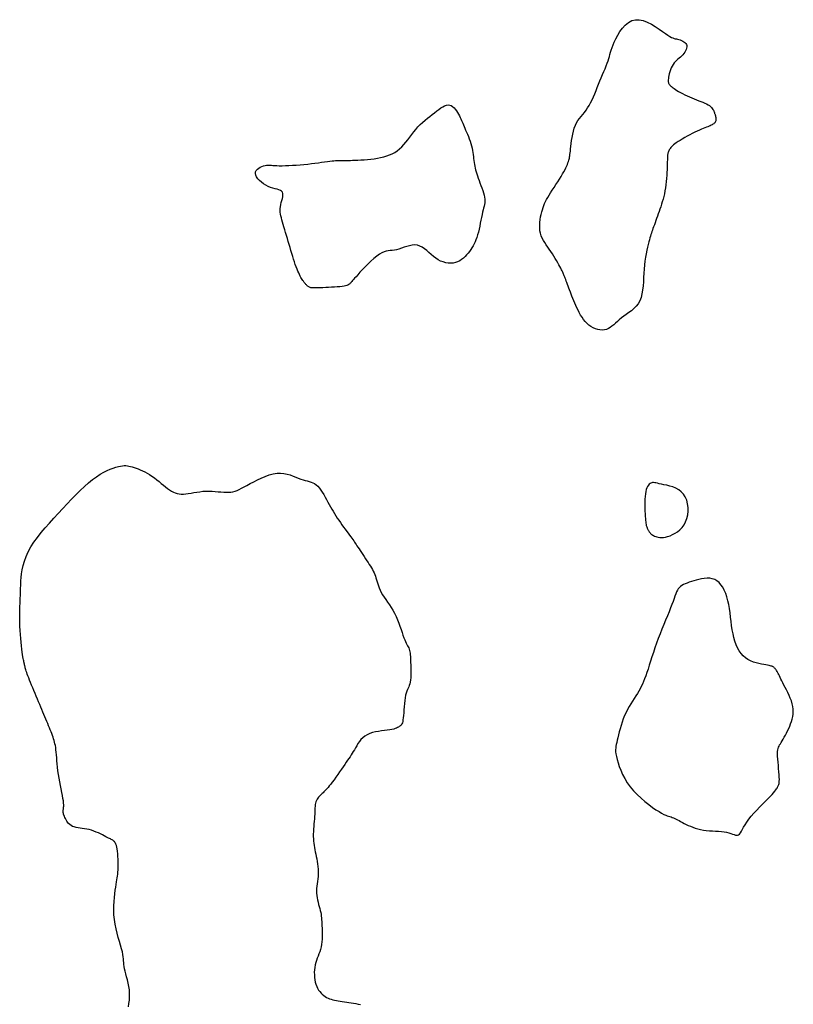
# Model space of a CAD drawing. Header units: millimetres. Extents: x 32690613 to 32693367, y 5343692 to 5344708.
# Tile 792 of 1009: x 32693305 to 32693325, y 5344014 to 5344041. Entities that reach past the tile are written whole.
import ezdxf

# ---------------------------------------------------------------- set-up
doc = ezdxf.new("R2010")
doc.units = ezdxf.units.MM
doc.header["$LTSCALE"] = 20
doc.layers.add('02-DGM_HL_493.00', color=102, linetype='Continuous')

msp = doc.modelspace()

# ---------------------------------------------------------------- linework, layer by layer
at = {"layer": '02-DGM_HL_493.00', "elevation": 493, "flags": 128}
for points in [[(32693319.66, 5344032.886), (32693319.63, 5344032.95), (32693319.602, 5344033.014), (32693319.576, 5344033.076), (32693319.551, 5344033.137), (32693319.527, 5344033.197), (32693319.505, 5344033.255), (32693319.483, 5344033.312), (32693319.462, 5344033.367), (32693319.442, 5344033.42), (32693319.423, 5344033.471), (32693319.405, 5344033.519), (32693319.388, 5344033.565), (32693319.372, 5344033.608), (32693319.357, 5344033.647), (32693319.343, 5344033.684), (32693319.331, 5344033.716), (32693319.32, 5344033.745), (32693319.309, 5344033.772), (32693319.299, 5344033.797), (32693319.288, 5344033.823), (32693319.277, 5344033.849), (32693319.263, 5344033.879), (32693319.246, 5344033.912), (32693319.226, 5344033.951), (32693319.203, 5344033.996), (32693319.176, 5344034.046), (32693319.145, 5344034.101), (32693319.112, 5344034.159), (32693319.076, 5344034.22), (32693319.038, 5344034.282), (32693318.998, 5344034.344), (32693318.957, 5344034.406), (32693318.915, 5344034.466), (32693318.872, 5344034.525), (32693318.831, 5344034.584), (32693318.791, 5344034.643), (32693318.755, 5344034.703), (32693318.723, 5344034.764), (32693318.697, 5344034.828), (32693318.677, 5344034.895), (32693318.664, 5344034.966), (32693318.657, 5344035.039), (32693318.657, 5344035.114), (32693318.661, 5344035.189), (32693318.67, 5344035.263), (32693318.682, 5344035.336), (32693318.696, 5344035.406), (32693318.712, 5344035.471), (32693318.728, 5344035.532), (32693318.746, 5344035.589), (32693318.766, 5344035.643), (32693318.788, 5344035.697), (32693318.813, 5344035.75), (32693318.842, 5344035.805), (32693318.874, 5344035.862), (32693318.911, 5344035.924), (32693318.952, 5344035.99), (32693318.997, 5344036.061), (32693319.045, 5344036.134), (32693319.094, 5344036.209), (32693319.142, 5344036.284), (32693319.189, 5344036.357), (32693319.233, 5344036.427), (32693319.274, 5344036.494), (32693319.309, 5344036.555), (32693319.339, 5344036.612), (32693319.365, 5344036.663), (32693319.386, 5344036.71), (32693319.404, 5344036.753), (32693319.419, 5344036.793), (32693319.432, 5344036.829), (32693319.442, 5344036.862), (32693319.45, 5344036.892), (32693319.457, 5344036.922), (32693319.463, 5344036.952), (32693319.468, 5344036.985), (32693319.473, 5344037.021), (32693319.478, 5344037.063), (32693319.484, 5344037.112), (32693319.49, 5344037.17), (32693319.497, 5344037.237), (32693319.505, 5344037.313), (32693319.516, 5344037.395), (32693319.529, 5344037.48), (32693319.546, 5344037.566), (32693319.566, 5344037.651), (32693319.59, 5344037.732), (32693319.618, 5344037.807), (32693319.651, 5344037.875), (32693319.689, 5344037.937), (32693319.729, 5344037.994), (32693319.772, 5344038.048), (32693319.817, 5344038.101), (32693319.862, 5344038.155), (32693319.906, 5344038.212), (32693319.949, 5344038.273), (32693319.99, 5344038.341), (32693320.029, 5344038.413), (32693320.067, 5344038.491), (32693320.104, 5344038.572), (32693320.14, 5344038.656), (32693320.175, 5344038.742), (32693320.21, 5344038.829), (32693320.246, 5344038.916), (32693320.282, 5344039.003), (32693320.318, 5344039.089), (32693320.353, 5344039.172), (32693320.388, 5344039.254), (32693320.42, 5344039.332), (32693320.45, 5344039.407), (32693320.477, 5344039.478), (32693320.5, 5344039.544), (32693320.519, 5344039.605), (32693320.535, 5344039.663), (32693320.55, 5344039.719), (32693320.566, 5344039.776), (32693320.584, 5344039.836), (32693320.606, 5344039.9), (32693320.633, 5344039.971), (32693320.668, 5344040.051), (32693320.71, 5344040.141), (32693320.761, 5344040.236), (32693320.821, 5344040.332), (32693320.888, 5344040.424), (32693320.964, 5344040.507), (32693321.047, 5344040.576), (32693321.137, 5344040.627), (32693321.235, 5344040.653), (32693321.339, 5344040.652), (32693321.448, 5344040.628), (32693321.558, 5344040.586), (32693321.667, 5344040.53), (32693321.773, 5344040.466), (32693321.873, 5344040.4), (32693321.965, 5344040.336), (32693322.045, 5344040.28), (32693322.112, 5344040.235), (32693322.167, 5344040.201), (32693322.212, 5344040.177), (32693322.25, 5344040.16), (32693322.283, 5344040.148), (32693322.313, 5344040.139), (32693322.342, 5344040.133), (32693322.372, 5344040.126), (32693322.405, 5344040.117), (32693322.44, 5344040.106), (32693322.476, 5344040.092), (32693322.511, 5344040.076), (32693322.543, 5344040.058), (32693322.572, 5344040.036), (32693322.595, 5344040.012), (32693322.612, 5344039.984), (32693322.621, 5344039.953), (32693322.623, 5344039.92), (32693322.618, 5344039.885), (32693322.607, 5344039.848), (32693322.591, 5344039.812), (32693322.57, 5344039.775), (32693322.544, 5344039.74), (32693322.516, 5344039.706), (32693322.485, 5344039.675), (32693322.451, 5344039.645), (32693322.417, 5344039.616), (32693322.382, 5344039.586), (32693322.347, 5344039.556), (32693322.314, 5344039.522), (32693322.282, 5344039.486), (32693322.252, 5344039.446), (32693322.225, 5344039.401), (32693322.202, 5344039.352), (32693322.182, 5344039.301), (32693322.164, 5344039.249), (32693322.15, 5344039.198), (32693322.139, 5344039.15), (32693322.13, 5344039.104), (32693322.125, 5344039.064), (32693322.122, 5344039.03), (32693322.121, 5344039.002), (32693322.123, 5344038.978), (32693322.127, 5344038.959), (32693322.133, 5344038.942), (32693322.14, 5344038.928), (32693322.148, 5344038.915), (32693322.157, 5344038.903), (32693322.167, 5344038.891), (32693322.178, 5344038.878), (32693322.191, 5344038.864), (32693322.207, 5344038.849), (32693322.227, 5344038.833), (32693322.251, 5344038.815), (32693322.28, 5344038.794), (32693322.315, 5344038.771), (32693322.356, 5344038.746), (32693322.402, 5344038.719), (32693322.454, 5344038.69), (32693322.51, 5344038.66), (32693322.568, 5344038.629), (32693322.63, 5344038.599), (32693322.692, 5344038.57), (32693322.756, 5344038.543), (32693322.819, 5344038.517), (32693322.882, 5344038.493), (32693322.943, 5344038.47), (32693323.001, 5344038.448), (32693323.057, 5344038.426), (32693323.108, 5344038.405), (32693323.155, 5344038.383), (32693323.197, 5344038.36), (32693323.232, 5344038.336), (32693323.262, 5344038.311), (32693323.287, 5344038.285), (32693323.307, 5344038.26), (32693323.324, 5344038.235), (32693323.338, 5344038.21), (32693323.349, 5344038.187), (32693323.359, 5344038.166), (32693323.367, 5344038.146), (32693323.373, 5344038.128), (32693323.379, 5344038.112), (32693323.385, 5344038.096), (32693323.389, 5344038.082), (32693323.393, 5344038.067), (32693323.397, 5344038.053), (32693323.4, 5344038.038), (32693323.403, 5344038.023), (32693323.406, 5344038.007), (32693323.408, 5344037.99), (32693323.409, 5344037.974), (32693323.409, 5344037.957), (32693323.407, 5344037.941), (32693323.403, 5344037.924), (32693323.397, 5344037.908), (32693323.389, 5344037.892), (32693323.378, 5344037.877), (32693323.364, 5344037.862), (32693323.348, 5344037.848), (32693323.328, 5344037.834), (32693323.306, 5344037.82), (32693323.282, 5344037.806), (32693323.254, 5344037.793), (32693323.223, 5344037.78), (32693323.189, 5344037.767), (32693323.151, 5344037.753), (32693323.11, 5344037.737), (32693323.065, 5344037.72), (32693323.015, 5344037.7), (32693322.961, 5344037.677), (32693322.902, 5344037.65), (32693322.838, 5344037.62), (32693322.771, 5344037.586), (32693322.702, 5344037.55), (32693322.633, 5344037.513), (32693322.565, 5344037.475), (32693322.5, 5344037.437), (32693322.439, 5344037.401), (32693322.385, 5344037.366), (32693322.338, 5344037.334), (32693322.298, 5344037.305), (32693322.264, 5344037.278), (32693322.235, 5344037.252), (32693322.211, 5344037.229), (32693322.192, 5344037.206), (32693322.175, 5344037.184), (32693322.161, 5344037.163), (32693322.149, 5344037.141), (32693322.138, 5344037.12), (32693322.129, 5344037.098), (32693322.122, 5344037.077), (32693322.115, 5344037.054), (32693322.11, 5344037.032), (32693322.106, 5344037.008), (32693322.103, 5344036.984), (32693322.101, 5344036.959), (32693322.1, 5344036.933), (32693322.099, 5344036.903), (32693322.098, 5344036.87), (32693322.097, 5344036.831), (32693322.096, 5344036.787), (32693322.095, 5344036.737), (32693322.093, 5344036.678), (32693322.09, 5344036.611), (32693322.086, 5344036.538), (32693322.081, 5344036.458), (32693322.075, 5344036.375), (32693322.067, 5344036.29), (32693322.057, 5344036.204), (32693322.046, 5344036.119), (32693322.033, 5344036.036), (32693322.018, 5344035.958), (32693322.001, 5344035.883), (32693321.982, 5344035.812), (32693321.962, 5344035.743), (32693321.941, 5344035.676), (32693321.919, 5344035.611), (32693321.897, 5344035.547), (32693321.875, 5344035.484), (32693321.852, 5344035.42), (32693321.83, 5344035.357), (32693321.808, 5344035.296), (32693321.787, 5344035.236), (32693321.766, 5344035.178), (32693321.747, 5344035.123), (32693321.728, 5344035.072), (32693321.711, 5344035.024), (32693321.696, 5344034.981), (32693321.682, 5344034.941), (32693321.669, 5344034.901), (32693321.656, 5344034.861), (32693321.643, 5344034.819), (32693321.629, 5344034.773), (32693321.615, 5344034.722), (32693321.599, 5344034.663), (32693321.582, 5344034.595), (32693321.564, 5344034.519), (32693321.546, 5344034.436), (32693321.528, 5344034.346), (32693321.51, 5344034.249), (32693321.495, 5344034.148), (32693321.481, 5344034.041), (32693321.471, 5344033.931), (32693321.463, 5344033.818), (32693321.457, 5344033.703), (32693321.451, 5344033.588), (32693321.443, 5344033.475), (32693321.431, 5344033.366), (32693321.413, 5344033.262), (32693321.388, 5344033.165), (32693321.354, 5344033.076), (32693321.309, 5344032.997), (32693321.255, 5344032.927), (32693321.194, 5344032.865), (32693321.128, 5344032.809), (32693321.06, 5344032.757), (32693320.991, 5344032.708), (32693320.924, 5344032.661), (32693320.861, 5344032.614), (32693320.803, 5344032.567), (32693320.75, 5344032.52), (32693320.7, 5344032.474), (32693320.652, 5344032.43), (32693320.605, 5344032.39), (32693320.558, 5344032.355), (32693320.509, 5344032.326), (32693320.457, 5344032.305), (32693320.402, 5344032.292), (32693320.343, 5344032.287), (32693320.282, 5344032.291), (32693320.221, 5344032.302), (32693320.159, 5344032.32), (32693320.098, 5344032.346), (32693320.039, 5344032.379), (32693319.984, 5344032.418), (32693319.932, 5344032.464), (32693319.884, 5344032.515), (32693319.839, 5344032.57), (32693319.798, 5344032.63), (32693319.76, 5344032.692), (32693319.724, 5344032.756), (32693319.691, 5344032.821)], [(32693313.332, 5344033.463), (32693313.27, 5344033.456), (32693313.201, 5344033.45), (32693313.125, 5344033.444), (32693313.046, 5344033.439), (32693312.966, 5344033.435), (32693312.888, 5344033.431), (32693312.815, 5344033.428), (32693312.748, 5344033.426), (32693312.69, 5344033.423), (32693312.641, 5344033.422), (32693312.598, 5344033.421), (32693312.563, 5344033.421), (32693312.533, 5344033.422), (32693312.507, 5344033.424), (32693312.485, 5344033.428), (32693312.466, 5344033.433), (32693312.448, 5344033.44), (32693312.432, 5344033.448), (32693312.417, 5344033.458), (32693312.403, 5344033.469), (32693312.39, 5344033.48), (32693312.378, 5344033.492), (32693312.367, 5344033.504), (32693312.356, 5344033.517), (32693312.345, 5344033.529), (32693312.334, 5344033.541), (32693312.323, 5344033.554), (32693312.312, 5344033.568), (32693312.3, 5344033.584), (32693312.287, 5344033.602), (32693312.273, 5344033.623), (32693312.257, 5344033.647), (32693312.24, 5344033.675), (32693312.222, 5344033.707), (32693312.202, 5344033.742), (32693312.182, 5344033.783), (32693312.16, 5344033.827), (32693312.138, 5344033.876), (32693312.115, 5344033.93), (32693312.092, 5344033.989), (32693312.069, 5344034.054), (32693312.045, 5344034.122), (32693312.022, 5344034.195), (32693311.998, 5344034.271), (32693311.974, 5344034.349), (32693311.95, 5344034.43), (32693311.926, 5344034.511), (32693311.902, 5344034.594), (32693311.878, 5344034.676), (32693311.854, 5344034.758), (32693311.83, 5344034.838), (32693311.807, 5344034.917), (32693311.785, 5344034.992), (32693311.764, 5344035.065), (32693311.744, 5344035.134), (32693311.725, 5344035.198), (32693311.708, 5344035.258), (32693311.693, 5344035.313), (32693311.68, 5344035.365), (32693311.67, 5344035.415), (32693311.663, 5344035.464), (32693311.66, 5344035.512), (32693311.661, 5344035.562), (32693311.667, 5344035.613), (32693311.678, 5344035.667), (32693311.692, 5344035.722), (32693311.706, 5344035.777), (32693311.72, 5344035.83), (32693311.73, 5344035.881), (32693311.735, 5344035.928), (32693311.733, 5344035.97), (32693311.722, 5344036.004), (32693311.699, 5344036.031), (32693311.667, 5344036.052), (32693311.626, 5344036.068), (32693311.578, 5344036.082), (32693311.524, 5344036.096), (32693311.465, 5344036.112), (32693311.404, 5344036.131), (32693311.34, 5344036.156), (32693311.277, 5344036.189), (32693311.215, 5344036.227), (32693311.157, 5344036.271), (32693311.105, 5344036.318), (32693311.06, 5344036.367), (32693311.025, 5344036.416), (32693311.002, 5344036.464), (32693310.993, 5344036.51), (32693310.999, 5344036.551), (32693311.018, 5344036.589), (32693311.047, 5344036.622), (32693311.084, 5344036.651), (32693311.126, 5344036.676), (32693311.17, 5344036.696), (32693311.214, 5344036.713), (32693311.256, 5344036.724), (32693311.292, 5344036.731), (32693311.325, 5344036.735), (32693311.356, 5344036.735), (32693311.388, 5344036.733), (32693311.423, 5344036.73), (32693311.464, 5344036.726), (32693311.511, 5344036.723), (32693311.568, 5344036.72), (32693311.637, 5344036.718), (32693311.715, 5344036.718), (32693311.801, 5344036.72), (32693311.895, 5344036.723), (32693311.993, 5344036.728), (32693312.095, 5344036.735), (32693312.198, 5344036.743), (32693312.302, 5344036.752), (32693312.404, 5344036.763), (32693312.503, 5344036.775), (32693312.599, 5344036.787), (32693312.692, 5344036.799), (32693312.778, 5344036.811), (32693312.859, 5344036.822), (32693312.934, 5344036.832), (32693313, 5344036.84), (32693313.058, 5344036.847), (32693313.109, 5344036.851), (32693313.153, 5344036.853), (32693313.191, 5344036.855), (32693313.225, 5344036.855), (32693313.256, 5344036.855), (32693313.284, 5344036.854), (32693313.311, 5344036.854), (32693313.337, 5344036.854), (32693313.365, 5344036.854), (32693313.394, 5344036.854), (32693313.427, 5344036.855), (32693313.464, 5344036.856), (32693313.507, 5344036.858), (32693313.557, 5344036.86), (32693313.614, 5344036.862), (32693313.681, 5344036.865), (32693313.756, 5344036.868), (32693313.837, 5344036.872), (32693313.923, 5344036.878), (32693314.012, 5344036.885), (32693314.102, 5344036.894), (32693314.193, 5344036.905), (32693314.282, 5344036.919), (32693314.368, 5344036.935), (32693314.452, 5344036.955), (32693314.532, 5344036.979), (32693314.609, 5344037.006), (32693314.682, 5344037.039), (32693314.752, 5344037.076), (32693314.818, 5344037.119), (32693314.88, 5344037.168), (32693314.939, 5344037.224), (32693314.995, 5344037.285), (32693315.049, 5344037.35), (32693315.101, 5344037.418), (32693315.153, 5344037.488), (32693315.206, 5344037.558), (32693315.26, 5344037.628), (32693315.316, 5344037.696), (32693315.376, 5344037.761), (32693315.438, 5344037.824), (32693315.501, 5344037.884), (32693315.566, 5344037.941), (32693315.631, 5344037.996), (32693315.696, 5344038.048), (32693315.76, 5344038.098), (32693315.822, 5344038.146), (32693315.881, 5344038.192), (32693315.938, 5344038.235), (32693315.993, 5344038.273), (32693316.045, 5344038.305), (32693316.095, 5344038.331), (32693316.142, 5344038.348), (32693316.187, 5344038.356), (32693316.231, 5344038.353), (32693316.271, 5344038.338), (32693316.31, 5344038.314), (32693316.347, 5344038.281), (32693316.381, 5344038.242), (32693316.412, 5344038.199), (32693316.442, 5344038.153), (32693316.468, 5344038.106), (32693316.492, 5344038.061), (32693316.513, 5344038.019), (32693316.533, 5344037.979), (32693316.55, 5344037.94), (32693316.567, 5344037.901), (32693316.584, 5344037.862), (32693316.601, 5344037.821), (32693316.619, 5344037.777), (32693316.639, 5344037.73), (32693316.661, 5344037.678), (32693316.685, 5344037.623), (32693316.71, 5344037.564), (32693316.735, 5344037.503), (32693316.759, 5344037.44), (32693316.782, 5344037.377), (32693316.802, 5344037.313), (32693316.82, 5344037.251), (32693316.835, 5344037.189), (32693316.847, 5344037.13), (32693316.856, 5344037.072), (32693316.864, 5344037.015), (32693316.87, 5344036.96), (32693316.876, 5344036.907), (32693316.882, 5344036.854), (32693316.888, 5344036.803), (32693316.896, 5344036.754), (32693316.905, 5344036.705), (32693316.916, 5344036.655), (32693316.928, 5344036.606), (32693316.942, 5344036.554), (32693316.959, 5344036.501), (32693316.977, 5344036.445), (32693316.998, 5344036.385), (32693317.022, 5344036.321), (32693317.047, 5344036.255), (32693317.073, 5344036.187), (32693317.098, 5344036.118), (32693317.121, 5344036.05), (32693317.142, 5344035.985), (32693317.158, 5344035.922), (32693317.171, 5344035.865), (32693317.177, 5344035.812), (32693317.178, 5344035.764), (32693317.175, 5344035.718), (32693317.168, 5344035.673), (32693317.158, 5344035.626), (32693317.146, 5344035.577), (32693317.132, 5344035.524), (32693317.118, 5344035.465), (32693317.103, 5344035.398), (32693317.088, 5344035.325), (32693317.072, 5344035.248), (32693317.056, 5344035.168), (32693317.039, 5344035.087), (32693317.022, 5344035.006), (32693317.003, 5344034.928), (32693316.983, 5344034.855), (32693316.962, 5344034.786), (32693316.939, 5344034.723), (32693316.914, 5344034.664), (32693316.888, 5344034.609), (32693316.86, 5344034.556), (32693316.829, 5344034.506), (32693316.797, 5344034.457), (32693316.763, 5344034.408), (32693316.726, 5344034.36), (32693316.686, 5344034.313), (32693316.644, 5344034.267), (32693316.599, 5344034.225), (32693316.551, 5344034.187), (32693316.5, 5344034.153), (32693316.445, 5344034.126), (32693316.387, 5344034.106), (32693316.325, 5344034.093), (32693316.259, 5344034.089), (32693316.192, 5344034.092), (32693316.124, 5344034.103), (32693316.054, 5344034.122), (32693315.986, 5344034.148), (32693315.918, 5344034.182), (32693315.853, 5344034.223), (32693315.79, 5344034.27), (32693315.729, 5344034.322), (32693315.669, 5344034.376), (32693315.61, 5344034.428), (32693315.55, 5344034.477), (32693315.489, 5344034.519), (32693315.426, 5344034.552), (32693315.361, 5344034.573), (32693315.292, 5344034.58), (32693315.22, 5344034.575), (32693315.148, 5344034.561), (32693315.074, 5344034.541), (32693315.002, 5344034.517), (32693314.931, 5344034.492), (32693314.863, 5344034.469), (32693314.798, 5344034.451), (32693314.739, 5344034.439), (32693314.682, 5344034.432), (32693314.628, 5344034.427), (32693314.574, 5344034.421), (32693314.52, 5344034.412), (32693314.463, 5344034.396), (32693314.402, 5344034.37), (32693314.336, 5344034.333), (32693314.264, 5344034.282), (32693314.187, 5344034.219), (32693314.108, 5344034.147), (32693314.029, 5344034.071), (32693313.952, 5344033.993), (32693313.878, 5344033.916), (32693313.812, 5344033.844), (32693313.753, 5344033.78), (32693313.705, 5344033.726), (32693313.666, 5344033.682), (32693313.635, 5344033.647), (32693313.611, 5344033.619), (32693313.592, 5344033.596), (32693313.576, 5344033.578), (32693313.563, 5344033.563), (32693313.551, 5344033.55), (32693313.539, 5344033.537), (32693313.525, 5344033.525), (32693313.508, 5344033.513), (32693313.486, 5344033.501), (32693313.459, 5344033.491), (32693313.426, 5344033.481), (32693313.384, 5344033.472)], [(32693321.543, 5344026.979), (32693321.55, 5344026.96), (32693321.557, 5344026.943), (32693321.564, 5344026.927), (32693321.572, 5344026.911), (32693321.58, 5344026.896), (32693321.589, 5344026.881), (32693321.599, 5344026.866), (32693321.61, 5344026.851), (32693321.621, 5344026.836), (32693321.634, 5344026.82), (32693321.648, 5344026.804), (32693321.664, 5344026.789), (32693321.682, 5344026.774), (32693321.703, 5344026.759), (32693321.727, 5344026.745), (32693321.753, 5344026.731), (32693321.783, 5344026.719), (32693321.817, 5344026.709), (32693321.854, 5344026.701), (32693321.896, 5344026.696), (32693321.942, 5344026.695), (32693321.992, 5344026.698), (32693322.046, 5344026.707), (32693322.106, 5344026.722), (32693322.17, 5344026.744), (32693322.237, 5344026.772), (32693322.305, 5344026.808), (32693322.372, 5344026.852), (32693322.436, 5344026.905), (32693322.495, 5344026.966), (32693322.547, 5344027.036), (32693322.591, 5344027.116), (32693322.624, 5344027.206), (32693322.646, 5344027.302), (32693322.656, 5344027.403), (32693322.655, 5344027.505), (32693322.643, 5344027.605), (32693322.619, 5344027.7), (32693322.582, 5344027.788), (32693322.534, 5344027.865), (32693322.473, 5344027.929), (32693322.403, 5344027.981), (32693322.326, 5344028.023), (32693322.245, 5344028.057), (32693322.163, 5344028.083), (32693322.083, 5344028.103), (32693322.007, 5344028.119), (32693321.939, 5344028.133), (32693321.881, 5344028.146), (32693321.832, 5344028.157), (32693321.791, 5344028.166), (32693321.756, 5344028.173), (32693321.727, 5344028.177), (32693321.701, 5344028.177), (32693321.677, 5344028.173), (32693321.655, 5344028.164), (32693321.632, 5344028.15), (32693321.61, 5344028.13), (32693321.588, 5344028.105), (32693321.567, 5344028.073), (32693321.548, 5344028.034), (32693321.531, 5344027.987), (32693321.516, 5344027.934), (32693321.505, 5344027.872), (32693321.497, 5344027.802), (32693321.491, 5344027.726), (32693321.489, 5344027.645), (32693321.488, 5344027.564), (32693321.49, 5344027.482), (32693321.493, 5344027.403), (32693321.496, 5344027.329), (32693321.501, 5344027.263), (32693321.505, 5344027.205), (32693321.51, 5344027.155), (32693321.515, 5344027.113), (32693321.52, 5344027.078), (32693321.526, 5344027.047), (32693321.531, 5344027.022), (32693321.537, 5344026.999)], [(32693320.945, 5344021.896), (32693320.91, 5344021.808), (32693320.879, 5344021.719), (32693320.851, 5344021.628), (32693320.826, 5344021.539), (32693320.803, 5344021.453), (32693320.783, 5344021.372), (32693320.765, 5344021.296), (32693320.749, 5344021.229), (32693320.735, 5344021.17), (32693320.722, 5344021.118), (32693320.712, 5344021.07), (32693320.706, 5344021.023), (32693320.703, 5344020.975), (32693320.704, 5344020.922), (32693320.711, 5344020.863), (32693320.723, 5344020.794), (32693320.742, 5344020.714), (32693320.768, 5344020.623), (32693320.801, 5344020.524), (32693320.842, 5344020.419), (32693320.891, 5344020.31), (32693320.95, 5344020.198), (32693321.019, 5344020.086), (32693321.099, 5344019.975), (32693321.188, 5344019.867), (32693321.286, 5344019.765), (32693321.389, 5344019.668), (32693321.494, 5344019.577), (32693321.597, 5344019.495), (32693321.697, 5344019.421), (32693321.79, 5344019.357), (32693321.873, 5344019.305), (32693321.944, 5344019.263), (32693322.003, 5344019.232), (32693322.053, 5344019.209), (32693322.096, 5344019.192), (32693322.133, 5344019.18), (32693322.167, 5344019.171), (32693322.198, 5344019.162), (32693322.229, 5344019.152), (32693322.262, 5344019.139), (32693322.296, 5344019.123), (32693322.333, 5344019.105), (32693322.371, 5344019.085), (32693322.413, 5344019.063), (32693322.456, 5344019.04), (32693322.503, 5344019.015), (32693322.552, 5344018.989), (32693322.605, 5344018.963), (32693322.661, 5344018.936), (32693322.72, 5344018.91), (32693322.783, 5344018.886), (32693322.849, 5344018.862), (32693322.918, 5344018.842), (32693322.991, 5344018.824), (32693323.068, 5344018.809), (32693323.148, 5344018.798), (32693323.231, 5344018.791), (32693323.315, 5344018.785), (32693323.398, 5344018.78), (32693323.479, 5344018.776), (32693323.556, 5344018.77), (32693323.629, 5344018.762), (32693323.696, 5344018.75), (32693323.755, 5344018.735), (32693323.808, 5344018.718), (32693323.854, 5344018.701), (32693323.895, 5344018.685), (32693323.931, 5344018.673), (32693323.963, 5344018.667), (32693323.992, 5344018.668), (32693324.018, 5344018.679), (32693324.043, 5344018.702), (32693324.068, 5344018.735), (32693324.094, 5344018.777), (32693324.122, 5344018.829), (32693324.155, 5344018.888), (32693324.193, 5344018.954), (32693324.239, 5344019.025), (32693324.294, 5344019.101), (32693324.358, 5344019.181), (32693324.43, 5344019.263), (32693324.506, 5344019.346), (32693324.585, 5344019.428), (32693324.664, 5344019.507), (32693324.739, 5344019.582), (32693324.809, 5344019.652), (32693324.87, 5344019.715), (32693324.921, 5344019.769), (32693324.962, 5344019.816), (32693324.995, 5344019.855), (32693325.02, 5344019.889), (32693325.039, 5344019.918), (32693325.055, 5344019.942), (32693325.067, 5344019.963), (32693325.077, 5344019.983), (32693325.086, 5344020), (32693325.095, 5344020.019), (32693325.102, 5344020.039), (32693325.109, 5344020.063), (32693325.114, 5344020.093), (32693325.116, 5344020.13), (32693325.117, 5344020.176), (32693325.115, 5344020.233), (32693325.111, 5344020.302), (32693325.105, 5344020.38), (32693325.098, 5344020.465), (32693325.09, 5344020.552), (32693325.082, 5344020.64), (32693325.076, 5344020.724), (32693325.071, 5344020.802), (32693325.069, 5344020.87), (32693325.071, 5344020.927), (32693325.075, 5344020.973), (32693325.083, 5344021.011), (32693325.094, 5344021.044), (32693325.108, 5344021.074), (32693325.125, 5344021.103), (32693325.145, 5344021.134), (32693325.168, 5344021.169), (32693325.193, 5344021.21), (32693325.221, 5344021.257), (32693325.25, 5344021.309), (32693325.28, 5344021.364), (32693325.31, 5344021.423), (32693325.34, 5344021.484), (32693325.369, 5344021.547), (32693325.397, 5344021.611), (32693325.422, 5344021.674), (32693325.445, 5344021.738), (32693325.464, 5344021.802), (32693325.479, 5344021.867), (32693325.489, 5344021.934), (32693325.493, 5344022.001), (32693325.491, 5344022.071), (32693325.482, 5344022.142), (32693325.465, 5344022.215), (32693325.441, 5344022.29), (32693325.413, 5344022.366), (32693325.38, 5344022.44), (32693325.346, 5344022.514), (32693325.31, 5344022.585), (32693325.275, 5344022.653), (32693325.242, 5344022.716), (32693325.212, 5344022.775), (32693325.185, 5344022.829), (32693325.161, 5344022.878), (32693325.139, 5344022.923), (32693325.119, 5344022.964), (32693325.101, 5344023), (32693325.085, 5344023.033), (32693325.069, 5344023.062), (32693325.055, 5344023.087), (32693325.041, 5344023.11), (32693325.028, 5344023.129), (32693325.015, 5344023.147), (32693325.002, 5344023.162), (32693324.989, 5344023.175), (32693324.977, 5344023.186), (32693324.964, 5344023.197), (32693324.951, 5344023.206), (32693324.936, 5344023.215), (32693324.919, 5344023.223), (32693324.898, 5344023.231), (32693324.872, 5344023.239), (32693324.84, 5344023.247), (32693324.801, 5344023.255), (32693324.753, 5344023.264), (32693324.697, 5344023.273), (32693324.633, 5344023.284), (32693324.564, 5344023.298), (32693324.491, 5344023.316), (32693324.416, 5344023.339), (32693324.342, 5344023.369), (32693324.271, 5344023.405), (32693324.203, 5344023.45), (32693324.142, 5344023.505), (32693324.087, 5344023.568), (32693324.037, 5344023.639), (32693323.993, 5344023.719), (32693323.955, 5344023.805), (32693323.921, 5344023.898), (32693323.892, 5344023.996), (32693323.868, 5344024.1), (32693323.848, 5344024.209), (32693323.831, 5344024.321), (32693323.816, 5344024.435), (32693323.802, 5344024.55), (32693323.787, 5344024.664), (32693323.771, 5344024.777), (32693323.753, 5344024.887), (32693323.73, 5344024.992), (32693323.703, 5344025.093), (32693323.67, 5344025.187), (32693323.633, 5344025.274), (32693323.591, 5344025.352), (32693323.544, 5344025.421), (32693323.492, 5344025.48), (32693323.436, 5344025.527), (32693323.374, 5344025.562), (32693323.308, 5344025.585), (32693323.239, 5344025.596), (32693323.167, 5344025.597), (32693323.094, 5344025.591), (32693323.02, 5344025.579), (32693322.947, 5344025.562), (32693322.876, 5344025.543), (32693322.809, 5344025.524), (32693322.745, 5344025.505), (32693322.685, 5344025.487), (32693322.63, 5344025.468), (32693322.579, 5344025.449), (32693322.532, 5344025.427), (32693322.49, 5344025.404), (32693322.453, 5344025.378), (32693322.421, 5344025.347), (32693322.393, 5344025.312), (32693322.369, 5344025.272), (32693322.347, 5344025.227), (32693322.325, 5344025.175), (32693322.304, 5344025.115), (32693322.28, 5344025.048), (32693322.253, 5344024.973), (32693322.222, 5344024.889), (32693322.185, 5344024.796), (32693322.143, 5344024.694), (32693322.098, 5344024.585), (32693322.05, 5344024.47), (32693322, 5344024.35), (32693321.95, 5344024.226), (32693321.9, 5344024.101), (32693321.852, 5344023.974), (32693321.806, 5344023.847), (32693321.762, 5344023.722), (32693321.721, 5344023.598), (32693321.682, 5344023.479), (32693321.645, 5344023.363), (32693321.61, 5344023.253), (32693321.577, 5344023.15), (32693321.545, 5344023.054), (32693321.514, 5344022.966), (32693321.484, 5344022.886), (32693321.455, 5344022.813), (32693321.425, 5344022.743), (32693321.394, 5344022.678), (32693321.361, 5344022.614), (32693321.327, 5344022.551), (32693321.289, 5344022.488), (32693321.248, 5344022.423), (32693321.205, 5344022.356), (32693321.16, 5344022.286), (32693321.115, 5344022.214), (32693321.07, 5344022.139), (32693321.026, 5344022.062), (32693320.984, 5344021.981)]]:
    msp.add_lwpolyline(points, close=True, dxfattribs=at)
msp.add_lwpolyline([(32693307.568, 5344014.044), (32693307.584, 5344014.133), (32693307.596, 5344014.224), (32693307.603, 5344014.317), (32693307.603, 5344014.41), (32693307.596, 5344014.504), (32693307.582, 5344014.596), (32693307.565, 5344014.686), (32693307.544, 5344014.773), (32693307.522, 5344014.856), (32693307.501, 5344014.934), (32693307.481, 5344015.006), (32693307.466, 5344015.072), (32693307.456, 5344015.131), (32693307.449, 5344015.184), (32693307.445, 5344015.235), (32693307.442, 5344015.285), (32693307.438, 5344015.337), (32693307.432, 5344015.393), (32693307.422, 5344015.456), (32693307.407, 5344015.529), (32693307.385, 5344015.611), (32693307.358, 5344015.704), (32693307.328, 5344015.806), (32693307.296, 5344015.915), (32693307.265, 5344016.03), (32693307.236, 5344016.149), (32693307.211, 5344016.272), (32693307.192, 5344016.396), (32693307.18, 5344016.52), (32693307.176, 5344016.643), (32693307.176, 5344016.764), (32693307.182, 5344016.88), (32693307.191, 5344016.991), (32693307.202, 5344017.094), (32693307.214, 5344017.189), (32693307.227, 5344017.273), (32693307.239, 5344017.346), (32693307.251, 5344017.41), (32693307.261, 5344017.467), (32693307.27, 5344017.519), (32693307.277, 5344017.57), (32693307.284, 5344017.621), (32693307.289, 5344017.675), (32693307.293, 5344017.734), (32693307.295, 5344017.8), (32693307.295, 5344017.872), (32693307.294, 5344017.947), (32693307.291, 5344018.024), (32693307.287, 5344018.099), (32693307.282, 5344018.172), (32693307.275, 5344018.239), (32693307.267, 5344018.299), (32693307.257, 5344018.35), (32693307.246, 5344018.392), (32693307.235, 5344018.427), (32693307.222, 5344018.456), (32693307.208, 5344018.478), (32693307.193, 5344018.497), (32693307.178, 5344018.512), (32693307.162, 5344018.525), (32693307.146, 5344018.536), (32693307.128, 5344018.547), (32693307.109, 5344018.557), (32693307.087, 5344018.568), (32693307.062, 5344018.58), (32693307.033, 5344018.594), (32693307, 5344018.61), (32693306.962, 5344018.629), (32693306.918, 5344018.651), (32693306.869, 5344018.676), (32693306.816, 5344018.703), (32693306.76, 5344018.73), (32693306.7, 5344018.756), (32693306.639, 5344018.781), (32693306.577, 5344018.803), (32693306.513, 5344018.821), (32693306.45, 5344018.835), (32693306.388, 5344018.846), (32693306.327, 5344018.855), (32693306.269, 5344018.862), (32693306.212, 5344018.87), (32693306.159, 5344018.88), (32693306.11, 5344018.893), (32693306.065, 5344018.909), (32693306.025, 5344018.931), (32693305.99, 5344018.957), (32693305.959, 5344018.987), (32693305.932, 5344019.019), (32693305.908, 5344019.052), (32693305.888, 5344019.086), (32693305.87, 5344019.119), (32693305.856, 5344019.151), (32693305.843, 5344019.181), (32693305.832, 5344019.208), (32693305.824, 5344019.233), (32693305.818, 5344019.257), (32693305.813, 5344019.279), (32693305.811, 5344019.299), (32693305.81, 5344019.319), (32693305.811, 5344019.337), (32693305.813, 5344019.355), (32693305.817, 5344019.375), (32693305.821, 5344019.396), (32693305.824, 5344019.422), (32693305.826, 5344019.453), (32693305.826, 5344019.491), (32693305.823, 5344019.538), (32693305.816, 5344019.595), (32693305.805, 5344019.662), (32693305.791, 5344019.74), (32693305.774, 5344019.825), (32693305.756, 5344019.917), (32693305.737, 5344020.013), (32693305.718, 5344020.112), (32693305.7, 5344020.212), (32693305.684, 5344020.311), (32693305.67, 5344020.407), (32693305.659, 5344020.501), (32693305.65, 5344020.591), (32693305.642, 5344020.677), (32693305.636, 5344020.758), (32693305.629, 5344020.835), (32693305.623, 5344020.906), (32693305.616, 5344020.971), (32693305.609, 5344021.03), (32693305.6, 5344021.085), (32693305.59, 5344021.134), (32693305.58, 5344021.181), (32693305.567, 5344021.226), (32693305.554, 5344021.27), (32693305.539, 5344021.315), (32693305.523, 5344021.36), (32693305.505, 5344021.408), (32693305.485, 5344021.458), (32693305.465, 5344021.51), (32693305.443, 5344021.564), (32693305.42, 5344021.62), (32693305.396, 5344021.677), (32693305.371, 5344021.737), (32693305.345, 5344021.798), (32693305.319, 5344021.86), (32693305.292, 5344021.923), (32693305.265, 5344021.989), (32693305.237, 5344022.055), (32693305.208, 5344022.124), (32693305.179, 5344022.194), (32693305.148, 5344022.266), (32693305.117, 5344022.34), (32693305.086, 5344022.415), (32693305.054, 5344022.491), (32693305.022, 5344022.567), (32693304.991, 5344022.642), (32693304.961, 5344022.715), (32693304.933, 5344022.785), (32693304.907, 5344022.85), (32693304.883, 5344022.911), (32693304.863, 5344022.965), (32693304.845, 5344023.014), (32693304.83, 5344023.057), (32693304.817, 5344023.096), (32693304.806, 5344023.129), (32693304.798, 5344023.159), (32693304.79, 5344023.185), (32693304.785, 5344023.207), (32693304.78, 5344023.226), (32693304.776, 5344023.243), (32693304.773, 5344023.257), (32693304.77, 5344023.27), (32693304.768, 5344023.281), (32693304.766, 5344023.291), (32693304.764, 5344023.302), (32693304.761, 5344023.312), (32693304.759, 5344023.323), (32693304.755, 5344023.335), (32693304.752, 5344023.352), (32693304.747, 5344023.373), (32693304.742, 5344023.401), (32693304.735, 5344023.437), (32693304.728, 5344023.482), (32693304.719, 5344023.538), (32693304.709, 5344023.606), (32693304.698, 5344023.685), (32693304.687, 5344023.774), (32693304.676, 5344023.87), (32693304.666, 5344023.972), (32693304.657, 5344024.08), (32693304.649, 5344024.19), (32693304.643, 5344024.302), (32693304.64, 5344024.415), (32693304.639, 5344024.525), (32693304.64, 5344024.633), (32693304.642, 5344024.736), (32693304.645, 5344024.833), (32693304.648, 5344024.922), (32693304.651, 5344025.001), (32693304.654, 5344025.07), (32693304.657, 5344025.127), (32693304.658, 5344025.175), (32693304.66, 5344025.217), (32693304.661, 5344025.256), (32693304.663, 5344025.296), (32693304.664, 5344025.34), (32693304.667, 5344025.392), (32693304.67, 5344025.454), (32693304.674, 5344025.53), (32693304.681, 5344025.618), (32693304.692, 5344025.717), (32693304.709, 5344025.825), (32693304.734, 5344025.94), (32693304.768, 5344026.061), (32693304.813, 5344026.186), (32693304.87, 5344026.313), (32693304.94, 5344026.441), (32693305.023, 5344026.569), (32693305.116, 5344026.698), (32693305.219, 5344026.827), (32693305.328, 5344026.956), (32693305.442, 5344027.086), (32693305.56, 5344027.215), (32693305.68, 5344027.345), (32693305.8, 5344027.475), (32693305.919, 5344027.603), (32693306.038, 5344027.728), (32693306.156, 5344027.848), (32693306.271, 5344027.963), (32693306.385, 5344028.07), (32693306.496, 5344028.169), (32693306.603, 5344028.257), (32693306.708, 5344028.333), (32693306.808, 5344028.399), (32693306.904, 5344028.454), (32693306.995, 5344028.5), (32693307.081, 5344028.538), (32693307.16, 5344028.568), (32693307.233, 5344028.592), (32693307.299, 5344028.609), (32693307.357, 5344028.622), (32693307.409, 5344028.63), (32693307.457, 5344028.633), (32693307.501, 5344028.633), (32693307.543, 5344028.629), (32693307.585, 5344028.622), (32693307.629, 5344028.612), (32693307.674, 5344028.599), (32693307.724, 5344028.584), (32693307.776, 5344028.567), (32693307.832, 5344028.546), (32693307.891, 5344028.523), (32693307.951, 5344028.496), (32693308.014, 5344028.466), (32693308.077, 5344028.431), (32693308.141, 5344028.392), (32693308.205, 5344028.349), (32693308.269, 5344028.302), (32693308.333, 5344028.253), (32693308.395, 5344028.202), (32693308.456, 5344028.153), (32693308.516, 5344028.104), (32693308.573, 5344028.058), (32693308.628, 5344028.016), (32693308.681, 5344027.979), (32693308.731, 5344027.947), (32693308.781, 5344027.921), (32693308.831, 5344027.899), (32693308.882, 5344027.883), (32693308.935, 5344027.872), (32693308.991, 5344027.866), (32693309.051, 5344027.866), (32693309.116, 5344027.871), (32693309.185, 5344027.88), (32693309.258, 5344027.892), (32693309.335, 5344027.905), (32693309.413, 5344027.918), (32693309.494, 5344027.93), (32693309.577, 5344027.94), (32693309.66, 5344027.945), (32693309.743, 5344027.946), (32693309.826, 5344027.943), (32693309.907, 5344027.937), (32693309.987, 5344027.93), (32693310.064, 5344027.923), (32693310.138, 5344027.917), (32693310.207, 5344027.914), (32693310.272, 5344027.914), (32693310.332, 5344027.919), (32693310.389, 5344027.929), (32693310.444, 5344027.944), (32693310.5, 5344027.964), (32693310.558, 5344027.99), (32693310.62, 5344028.021), (32693310.689, 5344028.058), (32693310.766, 5344028.1), (32693310.852, 5344028.147), (32693310.947, 5344028.197), (32693311.047, 5344028.249), (32693311.153, 5344028.298), (32693311.26, 5344028.343), (32693311.368, 5344028.381), (32693311.473, 5344028.409), (32693311.576, 5344028.426), (32693311.673, 5344028.43), (32693311.764, 5344028.421), (32693311.85, 5344028.404), (32693311.932, 5344028.38), (32693312.009, 5344028.351), (32693312.082, 5344028.322), (32693312.15, 5344028.293), (32693312.216, 5344028.268), (32693312.277, 5344028.248), (32693312.336, 5344028.232), (32693312.392, 5344028.219), (32693312.445, 5344028.206), (32693312.495, 5344028.191), (32693312.543, 5344028.173), (32693312.59, 5344028.149), (32693312.634, 5344028.117), (32693312.677, 5344028.077), (32693312.718, 5344028.029), (32693312.758, 5344027.974), (32693312.797, 5344027.914), (32693312.834, 5344027.85), (32693312.871, 5344027.784), (32693312.908, 5344027.717), (32693312.944, 5344027.651), (32693312.979, 5344027.586), (32693313.015, 5344027.523), (32693313.05, 5344027.461), (32693313.087, 5344027.401), (32693313.124, 5344027.34), (32693313.161, 5344027.28), (32693313.201, 5344027.22), (32693313.241, 5344027.16), (32693313.284, 5344027.099), (32693313.327, 5344027.037), (32693313.371, 5344026.977), (32693313.414, 5344026.918), (32693313.456, 5344026.861), (32693313.496, 5344026.808), (32693313.532, 5344026.758), (32693313.566, 5344026.713), (32693313.595, 5344026.673), (32693313.62, 5344026.638), (32693313.643, 5344026.605), (32693313.665, 5344026.573), (32693313.686, 5344026.542), (32693313.708, 5344026.509), (32693313.731, 5344026.474), (32693313.757, 5344026.434), (32693313.786, 5344026.39), (32693313.818, 5344026.341), (32693313.852, 5344026.289), (32693313.888, 5344026.235), (32693313.924, 5344026.179), (32693313.96, 5344026.124), (32693313.996, 5344026.07), (32693314.03, 5344026.017), (32693314.062, 5344025.968), (32693314.092, 5344025.921), (32693314.12, 5344025.876), (32693314.146, 5344025.832), (32693314.17, 5344025.789), (32693314.192, 5344025.745), (32693314.211, 5344025.7), (32693314.229, 5344025.654), (32693314.244, 5344025.605), (32693314.259, 5344025.555), (32693314.273, 5344025.502), (32693314.289, 5344025.448), (32693314.307, 5344025.391), (32693314.328, 5344025.334), (32693314.353, 5344025.274), (32693314.383, 5344025.214), (32693314.42, 5344025.152), (32693314.462, 5344025.088), (32693314.508, 5344025.023), (32693314.556, 5344024.955), (32693314.605, 5344024.884), (32693314.654, 5344024.811), (32693314.702, 5344024.733), (32693314.747, 5344024.652), (32693314.788, 5344024.566), (32693314.825, 5344024.478), (32693314.859, 5344024.389), (32693314.89, 5344024.301), (32693314.919, 5344024.216), (32693314.946, 5344024.135), (32693314.971, 5344024.06), (32693314.995, 5344023.994), (32693315.017, 5344023.937), (32693315.039, 5344023.889), (32693315.06, 5344023.847), (32693315.079, 5344023.81), (32693315.097, 5344023.778), (32693315.112, 5344023.747), (32693315.126, 5344023.717), (32693315.138, 5344023.686), (32693315.148, 5344023.653), (32693315.155, 5344023.617), (32693315.161, 5344023.578), (32693315.166, 5344023.536), (32693315.17, 5344023.489), (32693315.173, 5344023.439), (32693315.175, 5344023.384), (32693315.178, 5344023.324), (32693315.18, 5344023.259), (32693315.182, 5344023.191), (32693315.184, 5344023.121), (32693315.184, 5344023.05), (32693315.183, 5344022.981), (32693315.18, 5344022.915), (32693315.175, 5344022.854), (32693315.166, 5344022.799), (32693315.155, 5344022.752), (32693315.141, 5344022.71), (32693315.125, 5344022.672), (32693315.108, 5344022.634), (32693315.09, 5344022.595), (32693315.073, 5344022.552), (32693315.057, 5344022.503), (32693315.042, 5344022.445), (32693315.03, 5344022.377), (32693315.019, 5344022.301), (32693315.01, 5344022.219), (32693315.003, 5344022.135), (32693314.996, 5344022.051), (32693314.99, 5344021.971), (32693314.984, 5344021.898), (32693314.977, 5344021.833), (32693314.97, 5344021.78), (32693314.963, 5344021.737), (32693314.954, 5344021.703), (32693314.944, 5344021.676), (32693314.933, 5344021.655), (32693314.92, 5344021.639), (32693314.906, 5344021.625), (32693314.89, 5344021.611), (32693314.872, 5344021.598), (32693314.852, 5344021.584), (32693314.827, 5344021.57), (32693314.798, 5344021.557), (32693314.763, 5344021.544), (32693314.721, 5344021.531), (32693314.672, 5344021.519), (32693314.615, 5344021.509), (32693314.548, 5344021.5), (32693314.474, 5344021.491), (32693314.396, 5344021.481), (32693314.314, 5344021.469), (32693314.232, 5344021.455), (32693314.152, 5344021.436), (32693314.075, 5344021.411), (32693314.005, 5344021.38), (32693313.942, 5344021.341), (32693313.887, 5344021.297), (32693313.839, 5344021.247), (32693313.796, 5344021.194), (32693313.757, 5344021.139), (32693313.723, 5344021.083), (32693313.691, 5344021.028), (32693313.661, 5344020.976), (32693313.632, 5344020.926), (32693313.603, 5344020.879), (32693313.575, 5344020.833), (32693313.545, 5344020.787), (32693313.513, 5344020.74), (32693313.479, 5344020.69), (32693313.443, 5344020.636), (32693313.402, 5344020.578), (32693313.358, 5344020.514), (32693313.311, 5344020.446), (32693313.262, 5344020.375), (32693313.211, 5344020.303), (32693313.161, 5344020.233), (32693313.113, 5344020.165), (32693313.066, 5344020.102), (32693313.024, 5344020.045), (32693312.985, 5344019.997), (32693312.951, 5344019.955), (32693312.92, 5344019.919), (32693312.892, 5344019.889), (32693312.865, 5344019.862), (32693312.84, 5344019.838), (32693312.816, 5344019.816), (32693312.792, 5344019.794), (32693312.768, 5344019.772), (32693312.744, 5344019.749), (32693312.72, 5344019.725), (32693312.697, 5344019.699), (32693312.675, 5344019.671), (32693312.656, 5344019.642), (32693312.639, 5344019.609), (32693312.625, 5344019.574), (32693312.615, 5344019.535), (32693312.607, 5344019.494), (32693312.602, 5344019.449), (32693312.598, 5344019.4), (32693312.595, 5344019.349), (32693312.593, 5344019.294), (32693312.591, 5344019.236), (32693312.588, 5344019.175), (32693312.583, 5344019.111), (32693312.578, 5344019.044), (32693312.572, 5344018.976), (32693312.566, 5344018.907), (32693312.561, 5344018.838), (32693312.557, 5344018.769), (32693312.554, 5344018.701), (32693312.554, 5344018.635), (32693312.556, 5344018.572), (32693312.56, 5344018.512), (32693312.566, 5344018.452), (32693312.575, 5344018.394), (32693312.584, 5344018.336), (32693312.595, 5344018.277), (32693312.607, 5344018.218), (32693312.619, 5344018.157), (32693312.632, 5344018.094), (32693312.645, 5344018.029), (32693312.657, 5344017.962), (32693312.668, 5344017.895), (32693312.677, 5344017.827), (32693312.684, 5344017.759), (32693312.688, 5344017.691), (32693312.688, 5344017.623), (32693312.684, 5344017.557), (32693312.678, 5344017.491), (32693312.669, 5344017.426), (32693312.66, 5344017.362), (32693312.651, 5344017.298), (32693312.644, 5344017.235), (32693312.64, 5344017.172), (32693312.64, 5344017.109), (32693312.645, 5344017.047), (32693312.654, 5344016.985), (32693312.667, 5344016.924), (32693312.681, 5344016.864), (32693312.697, 5344016.805), (32693312.713, 5344016.748), (32693312.729, 5344016.693), (32693312.742, 5344016.64), (32693312.753, 5344016.59), (32693312.762, 5344016.541), (32693312.769, 5344016.492), (32693312.774, 5344016.444), (32693312.778, 5344016.393), (32693312.781, 5344016.341), (32693312.784, 5344016.285), (32693312.786, 5344016.225), (32693312.789, 5344016.16), (32693312.791, 5344016.091), (32693312.792, 5344016.02), (32693312.792, 5344015.946), (32693312.789, 5344015.872), (32693312.784, 5344015.798), (32693312.776, 5344015.726), (32693312.764, 5344015.657), (32693312.748, 5344015.592), (32693312.729, 5344015.53), (32693312.707, 5344015.47), (32693312.685, 5344015.411), (32693312.662, 5344015.353), (32693312.641, 5344015.294), (32693312.621, 5344015.235), (32693312.605, 5344015.173), (32693312.593, 5344015.108), (32693312.585, 5344015.042), (32693312.581, 5344014.974), (32693312.582, 5344014.906), (32693312.587, 5344014.839), (32693312.596, 5344014.774), (32693312.608, 5344014.711), (32693312.625, 5344014.651), (32693312.646, 5344014.596), (32693312.671, 5344014.544), (32693312.698, 5344014.497), (32693312.729, 5344014.454), (32693312.762, 5344014.415), (32693312.797, 5344014.381), (32693312.834, 5344014.35), (32693312.872, 5344014.322), (32693312.911, 5344014.299), (32693312.951, 5344014.279), (32693312.992, 5344014.261), (32693313.035, 5344014.247), (32693313.08, 5344014.234), (32693313.127, 5344014.223), (32693313.175, 5344014.214), (32693313.227, 5344014.205), (32693313.28, 5344014.197), (32693313.336, 5344014.189), (32693313.394, 5344014.181), (32693313.454, 5344014.173), (32693313.515, 5344014.164), (32693313.576, 5344014.155), (32693313.639, 5344014.144), (32693313.702, 5344014.132), (32693313.765, 5344014.119), (32693313.828, 5344014.104)], dxfattribs=at)

doc.saveas('drawing.dxf')
